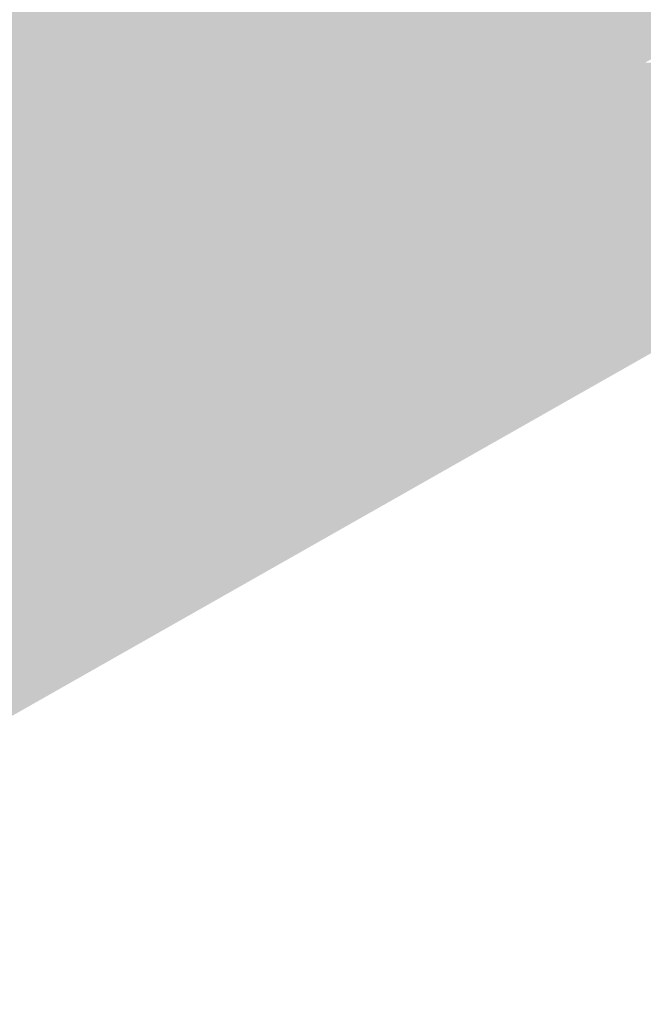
# Model space of a CAD drawing. Header units: metres. Extents: x 164696 to 183842, y 382615 to 387356.
# Tile 766 of 1056: x 182723.49 to 182724.96, y 386645.69 to 386648.01. Entities that reach past the tile are written whole.
import ezdxf

# ---------------------------------------------------------------- set-up
doc = ezdxf.new("R2010")
doc.units = ezdxf.units.M
doc.layers.add('C3D-SURFACE_TINSURFACE', color=7, linetype='Continuous')

msp = doc.modelspace()

# ---------------------------------------------------------------- linework, layer by layer
at = {"layer": 'C3D-SURFACE_TINSURFACE', "color": 11, "linetype": 'Continuous', "lineweight": -3, "true_color": 0xff8585}
for points in [[(182723.9218, 386648.5101), (182723.6988, 386647.8148), (182724.6183, 386648.2476)], [(182723.9218, 386648.5101), (182723.8846, 386648.4899), (182723.6988, 386647.8148)], [(182723.8846, 386648.4899), (182723.6776, 386647.8531), (182723.6988, 386647.8148)], [(182723.8846, 386648.4899), (182723.8473, 386648.4697), (182723.6776, 386647.8531)], [(182723.8473, 386648.4697), (182723.6563, 386647.8913), (182723.6776, 386647.8531)], [(182723.8473, 386648.4697), (182723.8101, 386648.4495), (182723.6563, 386647.8913)], [(182723.8101, 386648.4495), (182723.635, 386647.9296), (182723.6563, 386647.8913)], [(182723.8101, 386648.4495), (182723.7728, 386648.4292), (182723.635, 386647.9296)], [(182723.7728, 386648.4292), (182723.6137, 386647.9679), (182723.635, 386647.9296)], [(182723.7356, 386648.409), (182723.6137, 386647.9679), (182723.7728, 386648.4292)], [(182723.6983, 386648.3877), (182723.5712, 386648.0444), (182723.5925, 386648.0062)], [(182723.7356, 386648.409), (182723.5925, 386648.0062), (182723.6137, 386647.9679)], [(182723.7356, 386648.409), (182723.6983, 386648.3877), (182723.5925, 386648.0062)], [(182724.6183, 386648.2476), (182723.6988, 386647.8148), (182724.4032, 386647.6061)], [(182724.6183, 386648.2476), (182724.4032, 386647.6061), (182724.4406, 386647.6263)], [(182724.6183, 386648.2476), (182724.4406, 386647.6263), (182724.4779, 386647.6465)], [(182724.6183, 386648.2476), (182724.4779, 386647.6465), (182724.5152, 386647.6668)], [(182724.6183, 386648.2476), (182724.5152, 386647.6668), (182724.5525, 386647.687)], [(182724.6183, 386648.2476), (182724.5525, 386647.687), (182724.5898, 386647.7072)], [(182724.6183, 386648.2476), (182724.5898, 386647.7072), (182724.6275, 386648.2409)], [(182724.5898, 386647.7072), (182724.6271, 386647.7274), (182724.6275, 386648.2409)], [(182724.6644, 386647.7477), (182724.6275, 386648.2409), (182724.6271, 386647.7274)], [(182724.6644, 386647.7477), (182724.7017, 386647.7679), (182724.6275, 386648.2409)], [(182724.7017, 386647.7679), (182724.739, 386647.7881), (182724.6275, 386648.2409)], [(182724.739, 386647.7881), (182724.7763, 386647.8084), (182724.6275, 386648.2409)], [(182724.8137, 386647.8286), (182724.6275, 386648.2409), (182724.7763, 386647.8084)], [(182724.8137, 386647.8286), (182724.8509, 386647.8488), (182724.6275, 386648.2409)], [(182724.8509, 386647.8488), (182724.8883, 386647.8691), (182724.6275, 386648.2409)], [(182724.8883, 386647.8691), (182724.9256, 386647.8893), (182724.6275, 386648.2409)], [(182724.9256, 386647.8893), (182724.9629, 386647.9095), (182724.6275, 386648.2409)], [(182724.9629, 386647.9095), (182725.0002, 386647.9297), (182724.6275, 386648.2409)], [(182725.0374, 386647.95), (182724.6275, 386648.2409), (182725.0002, 386647.9297)], [(182725.0748, 386647.9702), (182724.6275, 386648.2409), (182725.0374, 386647.95)], [(182725.0748, 386647.9702), (182725.1121, 386647.9904), (182724.6275, 386648.2409)], [(182725.1121, 386647.9904), (182725.1494, 386648.0118), (182724.6275, 386648.2409)], [(182723.2142, 386648.1236), (182723.1769, 386648.1033), (182723.5925, 386648.0062)], [(182723.2142, 386648.1236), (182723.5925, 386648.0062), (182723.5712, 386648.0444)], [(182723.1769, 386648.1033), (182723.1397, 386648.0831), (182723.6137, 386647.9679)], [(182723.1769, 386648.1033), (182723.6137, 386647.9679), (182723.5925, 386648.0062)], [(182723.1397, 386648.0831), (182723.1025, 386648.0618), (182723.635, 386647.9296)], [(182723.1397, 386648.0831), (182723.635, 386647.9296), (182723.6137, 386647.9679)], [(182723.6776, 386647.8531), (182723.0652, 386648.0415), (182723.028, 386648.0213)], [(182723.6563, 386647.8913), (182723.1025, 386648.0618), (182723.0652, 386648.0415)], [(182723.6776, 386647.8531), (182723.6563, 386647.8913), (182723.0652, 386648.0415)], [(182723.6563, 386647.8913), (182723.635, 386647.9296), (182723.1025, 386648.0618)], [(182723.5079, 386647.1205), (182723.028, 386648.0213), (182722.9907, 386648.0011)], [(182723.5079, 386647.1205), (182723.6988, 386647.8148), (182723.028, 386648.0213)], [(182723.6988, 386647.8148), (182723.6776, 386647.8531), (182723.028, 386648.0213)], [(182723.4706, 386647.1003), (182723.5079, 386647.1205), (182722.9907, 386648.0011)], [(182726.1683, 386647.901), (182724.2095, 386646.8962), (182722.2739, 386645.6889)], [(182724.8883, 386647.8691), (182724.2095, 386646.8962), (182726.1683, 386647.901)], [(182724.8883, 386647.8691), (182726.1683, 386647.901), (182724.9256, 386647.8893)], [(182724.9256, 386647.8893), (182726.1683, 386647.901), (182724.9629, 386647.9095)], [(182724.8509, 386647.8488), (182724.2095, 386646.8962), (182724.8883, 386647.8691)], [(182724.8137, 386647.8286), (182724.2095, 386646.8962), (182724.8509, 386647.8488)], [(182723.5079, 386647.1205), (182723.7201, 386647.7765), (182723.6988, 386647.8148)], [(182724.4032, 386647.6061), (182723.6988, 386647.8148), (182723.7201, 386647.7765)], [(182724.8137, 386647.8286), (182724.7763, 386647.8084), (182724.2095, 386646.8962)], [(182724.739, 386647.7881), (182724.2095, 386646.8962), (182724.7763, 386647.8084)], [(182724.7017, 386647.7679), (182724.2095, 386646.8962), (182724.739, 386647.7881)], [(182723.5079, 386647.1205), (182723.5452, 386647.1408), (182723.7201, 386647.7765)], [(182723.5452, 386647.1408), (182723.7414, 386647.7382), (182723.7201, 386647.7765)], [(182724.366, 386647.5858), (182723.7201, 386647.7765), (182723.7414, 386647.7382)], [(182724.366, 386647.5858), (182724.4032, 386647.6061), (182723.7201, 386647.7765)], [(182724.6644, 386647.7477), (182724.2095, 386646.8962), (182724.7017, 386647.7679)], [(182723.5825, 386647.161), (182723.7414, 386647.7382), (182723.5452, 386647.1408)], [(182723.5825, 386647.161), (182723.7627, 386647.7), (182723.7414, 386647.7382)], [(182724.3286, 386647.5656), (182723.7414, 386647.7382), (182723.7627, 386647.7)], [(182724.3286, 386647.5656), (182724.366, 386647.5858), (182723.7414, 386647.7382)], [(182724.6644, 386647.7477), (182724.6271, 386647.7274), (182724.2095, 386646.8962)], [(182724.5898, 386647.7072), (182724.2095, 386646.8962), (182724.6271, 386647.7274)], [(182723.5825, 386647.161), (182723.6198, 386647.1812), (182723.7627, 386647.7)], [(182723.7839, 386647.6617), (182723.7627, 386647.7), (182723.6198, 386647.1812)], [(182723.7839, 386647.6617), (182724.2914, 386647.5454), (182723.7627, 386647.7)], [(182724.3286, 386647.5656), (182723.7627, 386647.7), (182724.2914, 386647.5454)], [(182724.5525, 386647.687), (182724.2095, 386646.8962), (182724.5898, 386647.7072)], [(182724.5152, 386647.6668), (182724.2095, 386646.8962), (182724.5525, 386647.687)], [(182723.7839, 386647.6617), (182723.6198, 386647.1812), (182723.6571, 386647.2015)], [(182723.8052, 386647.6234), (182723.7839, 386647.6617), (182723.6571, 386647.2015)], [(182723.8052, 386647.6234), (182724.2167, 386647.5049), (182723.7839, 386647.6617)], [(182723.7839, 386647.6617), (182724.2167, 386647.5049), (182724.254, 386647.5251)], [(182723.7839, 386647.6617), (182724.254, 386647.5251), (182724.2914, 386647.5454)], [(182724.4779, 386647.6465), (182724.2095, 386646.8962), (182724.5152, 386647.6668)], [(182724.4406, 386647.6263), (182724.2095, 386646.8962), (182724.4779, 386647.6465)], [(182723.8052, 386647.6234), (182723.6571, 386647.2015), (182723.6944, 386647.2217)], [(182723.8265, 386647.5851), (182723.8052, 386647.6234), (182723.6944, 386647.2217)], [(182723.8052, 386647.6234), (182723.8265, 386647.5851), (182724.1794, 386647.4847)], [(182723.8052, 386647.6234), (182724.1794, 386647.4847), (182724.2167, 386647.5049)], [(182724.4032, 386647.6061), (182724.2095, 386646.8962), (182724.4406, 386647.6263)], [(182724.366, 386647.5858), (182724.1882, 386646.9344), (182724.4032, 386647.6061)], [(182724.4032, 386647.6061), (182724.1882, 386646.9344), (182724.2095, 386646.8962)], [(182723.8265, 386647.5851), (182723.6944, 386647.2217), (182723.7317, 386647.2419)], [(182723.8265, 386647.5851), (182723.7317, 386647.2419), (182723.8478, 386647.5468)], [(182723.8265, 386647.5851), (182723.8478, 386647.5468), (182724.1421, 386647.4645)], [(182723.8265, 386647.5851), (182724.1421, 386647.4645), (182724.1794, 386647.4847)], [(182724.3286, 386647.5656), (182724.1669, 386646.9727), (182724.366, 386647.5858)], [(182724.366, 386647.5858), (182724.1669, 386646.9727), (182724.1882, 386646.9344)], [(182724.1456, 386647.011), (182724.3286, 386647.5656), (182724.2914, 386647.5454)], [(182724.1456, 386647.011), (182724.1669, 386646.9727), (182724.3286, 386647.5656)], [(182723.8478, 386647.5468), (182723.7317, 386647.2419), (182723.769, 386647.2622)], [(182723.869, 386647.5086), (182723.8478, 386647.5468), (182723.769, 386647.2622)], [(182723.869, 386647.5086), (182724.1048, 386647.4442), (182723.8478, 386647.5468)], [(182723.8478, 386647.5468), (182724.1048, 386647.4442), (182724.1421, 386647.4645)], [(182724.1244, 386647.0493), (182724.2914, 386647.5454), (182724.254, 386647.5251)], [(182724.1244, 386647.0493), (182724.1456, 386647.011), (182724.2914, 386647.5454)], [(182723.869, 386647.5086), (182723.769, 386647.2622), (182723.8063, 386647.2824)], [(182723.8903, 386647.4703), (182723.869, 386647.5086), (182723.8063, 386647.2824)], [(182723.8903, 386647.4703), (182724.0675, 386647.424), (182723.869, 386647.5086)], [(182723.869, 386647.5086), (182724.0675, 386647.424), (182724.1048, 386647.4442)], [(182724.1031, 386647.0875), (182724.254, 386647.5251), (182724.2167, 386647.5049)], [(182724.1031, 386647.0875), (182724.1244, 386647.0493), (182724.254, 386647.5251)], [(182724.0605, 386647.1641), (182724.1794, 386647.4847), (182724.1421, 386647.4645)], [(182724.0605, 386647.1641), (182724.0818, 386647.1258), (182724.1794, 386647.4847)], [(182724.0818, 386647.1258), (182724.2167, 386647.5049), (182724.1794, 386647.4847)], [(182724.0818, 386647.1258), (182724.1031, 386647.0875), (182724.2167, 386647.5049)], [(182723.8903, 386647.4703), (182723.8063, 386647.2824), (182723.8437, 386647.3026)], [(182723.8903, 386647.4703), (182723.8437, 386647.3026), (182723.9116, 386647.432)], [(182723.8903, 386647.4703), (182723.9116, 386647.432), (182724.0302, 386647.4038)], [(182723.8903, 386647.4703), (182724.0302, 386647.4038), (182724.0675, 386647.424)], [(182724.0393, 386647.2024), (182724.1421, 386647.4645), (182724.1048, 386647.4442)], [(182724.0393, 386647.2024), (182724.0605, 386647.1641), (182724.1421, 386647.4645)], [(182724.018, 386647.2406), (182724.1048, 386647.4442), (182724.0675, 386647.424)], [(182724.0393, 386647.2024), (182724.1048, 386647.4442), (182724.018, 386647.2406)], [(182723.9116, 386647.432), (182723.8437, 386647.3026), (182723.8809, 386647.3228)], [(182723.9116, 386647.432), (182723.8809, 386647.3228), (182723.9329, 386647.3937)], [(182723.9116, 386647.432), (182723.9329, 386647.3937), (182723.9929, 386647.3835)], [(182723.9116, 386647.432), (182723.9929, 386647.3835), (182724.0302, 386647.4038)], [(182723.9967, 386647.2789), (182724.0675, 386647.424), (182724.0302, 386647.4038)], [(182723.9967, 386647.2789), (182724.018, 386647.2406), (182724.0675, 386647.424)], [(182723.9329, 386647.3937), (182723.8809, 386647.3228), (182723.9183, 386647.3431)], [(182723.9329, 386647.3937), (182723.9183, 386647.3431), (182723.9556, 386647.3633)], [(182723.9329, 386647.3937), (182723.9556, 386647.3633), (182723.9929, 386647.3835)], [(182723.9754, 386647.3172), (182724.0302, 386647.4038), (182723.9929, 386647.3835)], [(182723.9754, 386647.3172), (182723.9967, 386647.2789), (182724.0302, 386647.4038)], [(182723.9542, 386647.3555), (182723.9929, 386647.3835), (182723.9556, 386647.3633)], [(182723.9542, 386647.3555), (182723.9754, 386647.3172), (182723.9929, 386647.3835)], [(182723.9754, 386647.3172), (182723.9183, 386647.3431), (182723.8809, 386647.3228)], [(182723.9542, 386647.3555), (182723.9556, 386647.3633), (182723.9183, 386647.3431)], [(182723.9754, 386647.3172), (182723.9542, 386647.3555), (182723.9183, 386647.3431)], [(182723.9967, 386647.2789), (182723.8809, 386647.3228), (182723.8437, 386647.3026)], [(182723.9967, 386647.2789), (182723.9754, 386647.3172), (182723.8809, 386647.3228)], [(182724.018, 386647.2406), (182723.8437, 386647.3026), (182723.8063, 386647.2824)], [(182724.018, 386647.2406), (182723.9967, 386647.2789), (182723.8437, 386647.3026)], [(182724.0393, 386647.2024), (182723.8063, 386647.2824), (182723.769, 386647.2622)], [(182724.0393, 386647.2024), (182724.018, 386647.2406), (182723.8063, 386647.2824)], [(182724.0605, 386647.1641), (182723.769, 386647.2622), (182723.7317, 386647.2419)], [(182724.0605, 386647.1641), (182724.0393, 386647.2024), (182723.769, 386647.2622)], [(182724.0818, 386647.1258), (182723.7317, 386647.2419), (182723.6944, 386647.2217)], [(182724.0818, 386647.1258), (182724.0605, 386647.1641), (182723.7317, 386647.2419)], [(182724.1031, 386647.0875), (182723.6944, 386647.2217), (182723.6571, 386647.2015)], [(182724.0818, 386647.1258), (182723.6944, 386647.2217), (182724.1031, 386647.0875)], [(182724.1456, 386647.011), (182723.6198, 386647.1812), (182723.5825, 386647.161)], [(182724.1244, 386647.0493), (182723.6571, 386647.2015), (182723.6198, 386647.1812)], [(182724.1244, 386647.0493), (182723.6198, 386647.1812), (182724.1456, 386647.011)], [(182724.1244, 386647.0493), (182724.1031, 386647.0875), (182723.6571, 386647.2015)], [(182724.1669, 386646.9727), (182723.5825, 386647.161), (182723.5452, 386647.1408)], [(182724.1456, 386647.011), (182723.5825, 386647.161), (182724.1669, 386646.9727)], [(182723.5079, 386647.1205), (182724.1882, 386646.9344), (182723.5452, 386647.1408)], [(182724.1669, 386646.9727), (182723.5452, 386647.1408), (182724.1882, 386646.9344)], [(182723.4706, 386647.1003), (182724.2095, 386646.8962), (182723.5079, 386647.1205)], [(182723.5079, 386647.1205), (182724.2095, 386646.8962), (182724.1882, 386646.9344)], [(182723.4332, 386647.0801), (182724.2095, 386646.8962), (182723.4706, 386647.1003)], [(182723.396, 386647.0599), (182724.2095, 386646.8962), (182723.4332, 386647.0801)], [(182723.3586, 386647.0396), (182724.2095, 386646.8962), (182723.396, 386647.0599)], [(182723.284, 386646.9981), (182724.2095, 386646.8962), (182723.3214, 386647.0183)], [(182723.3214, 386647.0183), (182724.2095, 386646.8962), (182723.3586, 386647.0396)], [(182723.284, 386646.9981), (182723.2467, 386646.9778), (182724.2095, 386646.8962)], [(182723.2094, 386646.9576), (182724.2095, 386646.8962), (182723.2467, 386646.9778)], [(182723.2094, 386646.9576), (182723.1721, 386646.9374), (182724.2095, 386646.8962)], [(182723.1348, 386646.9171), (182724.2095, 386646.8962), (182723.1721, 386646.9374)], [(182723.0975, 386646.8969), (182724.2095, 386646.8962), (182723.1348, 386646.9171)], [(182722.9856, 386646.8362), (182722.2739, 386645.6889), (182724.2095, 386646.8962)], [(182722.9856, 386646.8362), (182724.2095, 386646.8962), (182723.0229, 386646.8564)], [(182723.0229, 386646.8564), (182724.2095, 386646.8962), (182723.0602, 386646.8767)], [(182723.0602, 386646.8767), (182724.2095, 386646.8962), (182723.0975, 386646.8969)]]:
    msp.add_solid(points, dxfattribs=at)

doc.saveas('drawing.dxf')
